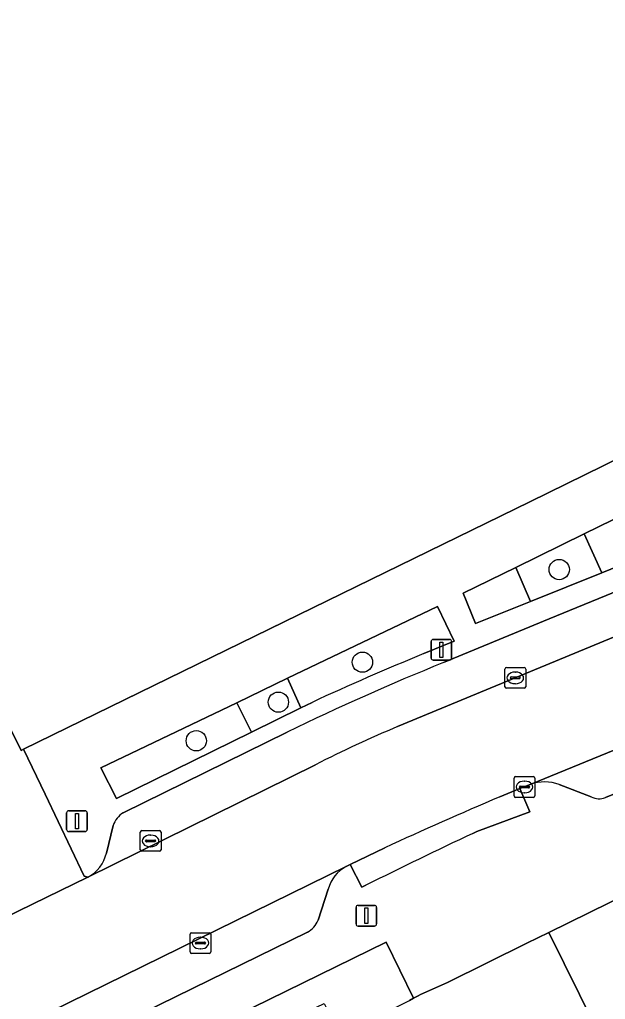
# Model space of a CAD drawing. Extents: x 162172 to 163187, y 382874 to 383685.
# Drawn here: x 163040.65 to 163068.87, y 383543.17 to 383590.42 of the extents above; entities that cross this region are included whole.
import ezdxf

# ---------------------------------------------------------------- set-up
doc = ezdxf.new("R2010")
doc.units = 0
for name, color, linetype in [('IMGEO_Boom', 7, 'Continuous'), ('IMGEO_Erf', 7, 'Continuous'), ('IMGEO_Groenvoorziening', 7, 'Continuous'), ('IMGEO_Kolk', 7, 'Continuous'), ('IMGEO_Lichtmast', 7, 'Continuous'), ('IMGEO_Pand', 7, 'Continuous'), ('IMGEO_Parkeervlak_onverhard', 7, 'Continuous'), ('IMGEO_Parkeervlak_open', 7, 'Continuous'), ('IMGEO_Rijbaan_lokaal_open', 7, 'Continuous'), ('IMGEO_Voetgangersgebied_open', 7, 'Continuous'), ('IMGEO_Voetpad_onverhard', 7, 'Continuous'), ('IMGEO_Voetpad_open', 7, 'Continuous')]:
    doc.layers.add(name, color=color, linetype=linetype)

msp = doc.modelspace()

# ---------------------------------------------------------------- linework, layer by layer
at = {"layer": 'IMGEO_Boom'}
for centre in [(163066.644, 383563.897), (163057.162, 383559.431), (163053.113, 383557.503), (163049.159, 383555.642)]:
    msp.add_circle(centre, 0.489, dxfattribs=at)
at = {"layer": 'IMGEO_Erf'}
msp.add_lwpolyline([(163039.155, 383535.05), (163040.746, 383535.828), (163041.491, 383534.312), (163042.529, 383534.822), (163044.742, 383535.91), (163046.92, 383536.981), (163047.943, 383537.484), (163047.23, 383538.978), (163048.912, 383539.806), (163050.421, 383540.548), (163051.2, 383539.085), (163052.211, 383539.582), (163054.253, 383540.587), (163053.536, 383542.123), (163055.317, 383542.971), (163056.081, 383541.458), (163057.108, 383541.963), (163059.434, 383543.108), (163059.627, 383543.227), (163058.303, 383545.925), (163009.326, 383521.915)], dxfattribs=at)
at = {"layer": 'IMGEO_Groenvoorziening'}
for points in [[(163070.572, 383566.947), (163067.852, 383565.613), (163068.701, 383563.746), (163071.499, 383564.875)], [(163067.852, 383565.613), (163064.56, 383563.999), (163065.258, 383562.357), (163068.701, 383563.746)], [(163064.56, 383563.999), (163062.019, 383562.753), (163062.615, 383561.29), (163065.258, 383562.357)], [(163054.192, 383557.224), (163053.559, 383558.652), (163051.109, 383557.476), (163051.82, 383556.056)], [(163051.82, 383556.056), (163051.109, 383557.476), (163044.566, 383554.336), (163045.308, 383552.85)]]:
    msp.add_lwpolyline(points, close=True, dxfattribs=at)
for points in [[(163060.773, 383562.114), (163053.559, 383558.652), (163054.192, 383557.224), (163054.735, 383557.491)], [(163060.127, 383559.842), (163061.581, 383560.442), (163060.773, 383562.114)]]:
    msp.add_lwpolyline(points, dxfattribs=at)
msp.add_arc((163102.531, 383455.229), 112.88, 112.06496, 115.05101, dxfattribs=at)
at = {"layer": 'IMGEO_Kolk'}
for p, q in [((163064.102, 383559.174), (163064.954, 383559.174)), ((163064.027, 383558.248), (163064.027, 383559.1)), ((163064.286, 383558.668), (163064.286, 383558.68)), ((163064.724, 383558.631), (163064.326, 383558.631)), ((163064.329, 383558.717), (163064.727, 383558.717)), ((163064.515, 383558.954), (163064.54, 383558.954)), ((163064.77, 383558.68), (163064.77, 383558.668)), ((163065.028, 383559.1), (163065.028, 383558.248)), ((163064.954, 383558.174), (163064.102, 383558.174)), ((163064.538, 383558.394), (163064.513, 383558.394)), ((163064.541, 383553.912), (163065.393, 383553.912)), ((163064.466, 383552.986), (163064.466, 383553.838)), ((163064.768, 383553.455), (163065.166, 383553.455)), ((163064.954, 383553.692), (163064.979, 383553.692)), ((163065.467, 383553.838), (163065.467, 383552.986)), ((163064.725, 383553.406), (163064.725, 383553.418)), ((163065.163, 383553.369), (163064.765, 383553.369)), ((163064.977, 383553.132), (163064.952, 383553.132)), ((163065.209, 383553.418), (163065.209, 383553.406)), ((163065.393, 383552.912), (163064.541, 383552.912)), ((163046.458, 383550.384), (163046.458, 383551.236)), ((163046.533, 383551.31), (163047.385, 383551.31)), ((163046.946, 383551.09), (163046.971, 383551.09)), ((163047.459, 383551.236), (163047.459, 383550.384)), ((163046.717, 383550.804), (163046.717, 383550.816)), ((163047.155, 383550.767), (163046.757, 383550.767)), ((163046.76, 383550.853), (163047.158, 383550.853)), ((163047.201, 383550.816), (163047.201, 383550.804)), ((163047.385, 383550.31), (163046.533, 383550.31)), ((163046.969, 383550.53), (163046.944, 383550.53)), ((163048.932, 383546.385), (163049.784, 383546.385)), ((163048.857, 383545.459), (163048.857, 383546.311)), ((163049.116, 383545.879), (163049.116, 383545.891)), ((163049.159, 383545.928), (163049.557, 383545.928)), ((163049.345, 383546.165), (163049.37, 383546.165)), ((163049.6, 383545.891), (163049.6, 383545.879)), ((163049.858, 383546.311), (163049.858, 383545.459)), ((163049.554, 383545.842), (163049.156, 383545.842)), ((163049.368, 383545.605), (163049.343, 383545.605)), ((163049.784, 383545.385), (163048.932, 383545.385))]:
    msp.add_line(p, q, dxfattribs=at)
for points in [[(163064.102, 383559.174), (163064.954, 383559.174)], [(163064.027, 383558.248), (163064.027, 383559.1)], [(163065.028, 383559.1), (163065.028, 383558.248)], [(163064.954, 383558.174), (163064.102, 383558.174)], [(163064.541, 383553.912), (163065.393, 383553.912)], [(163064.466, 383552.986), (163064.466, 383553.838)], [(163065.467, 383553.838), (163065.467, 383552.986)], [(163065.393, 383552.912), (163064.541, 383552.912)], [(163046.458, 383550.384), (163046.458, 383551.236)], [(163046.533, 383551.31), (163047.385, 383551.31)], [(163047.459, 383551.236), (163047.459, 383550.384)], [(163047.385, 383550.31), (163046.533, 383550.31)], [(163048.932, 383546.385), (163049.784, 383546.385)], [(163048.857, 383545.459), (163048.857, 383546.311)], [(163049.858, 383546.311), (163049.858, 383545.459)], [(163049.784, 383545.385), (163048.932, 383545.385)]]:
    msp.add_lwpolyline(points, dxfattribs=at)
for centre, radius, start, end in [((163064.104, 383559.098), 0.0765, 91.552, 178.448), ((163064.104, 383559.098), 0.0765, 91.552, 178.448), ((163064.952, 383559.098), 0.0765, 1.552, 88.448), ((163064.952, 383559.098), 0.0765, 1.552, 88.448), ((163064.326, 383558.677), 0.0403, 85.8775, 175.7526), ((163064.323, 383558.667), 0.0366, 178.938, 274.7102), ((163064.727, 383558.674), 0.043, 264.8664, 352.4533), ((163064.731, 383558.679), 0.0386, 1.7309, 96.639), ((163064.104, 383558.25), 0.0765, 181.552, 268.448), ((163064.104, 383558.25), 0.0765, 181.552, 268.448), ((163064.952, 383558.25), 0.0765, 271.552, 358.448), ((163064.952, 383558.25), 0.0765, 271.552, 358.448), ((163064.543, 383553.836), 0.0765, 91.552, 178.448), ((163064.543, 383553.836), 0.0765, 91.552, 178.448), ((163065.391, 383553.836), 0.0765, 1.552, 88.448), ((163065.391, 383553.836), 0.0765, 1.552, 88.448), ((163064.765, 383553.415), 0.0403, 85.8775, 175.7526), ((163065.17, 383553.417), 0.0386, 1.7309, 96.639), ((163064.543, 383552.988), 0.0765, 181.552, 268.448), ((163064.543, 383552.988), 0.0765, 181.552, 268.448), ((163064.762, 383553.405), 0.0366, 178.938, 274.7102), ((163065.166, 383553.412), 0.043, 264.8664, 352.4533), ((163065.391, 383552.988), 0.0765, 271.552, 358.448), ((163065.391, 383552.988), 0.0765, 271.552, 358.448), ((163046.535, 383551.234), 0.0765, 91.552, 178.448), ((163046.535, 383551.234), 0.0765, 91.552, 178.448), ((163047.383, 383551.234), 0.0765, 1.552, 88.448), ((163047.383, 383551.234), 0.0765, 1.552, 88.448), ((163046.757, 383550.813), 0.0403, 85.8775, 175.7526), ((163046.754, 383550.803), 0.0366, 178.938, 274.7102), ((163047.158, 383550.81), 0.043, 264.8664, 352.4533), ((163047.162, 383550.815), 0.0386, 1.7309, 96.639), ((163046.535, 383550.386), 0.0765, 181.552, 268.448), ((163046.535, 383550.386), 0.0765, 181.552, 268.448), ((163047.383, 383550.386), 0.0765, 271.552, 358.448), ((163047.383, 383550.386), 0.0765, 271.552, 358.448), ((163048.934, 383546.309), 0.0765, 91.552, 178.448), ((163048.934, 383546.309), 0.0765, 91.552, 178.448), ((163049.782, 383546.309), 0.0765, 1.552, 88.448), ((163049.782, 383546.309), 0.0765, 1.552, 88.448), ((163049.156, 383545.888), 0.0403, 85.8775, 175.7526), ((163049.153, 383545.878), 0.0366, 178.938, 274.7102), ((163049.557, 383545.885), 0.043, 264.8664, 352.4533), ((163049.561, 383545.89), 0.0386, 1.7309, 96.639), ((163048.934, 383545.461), 0.0765, 181.552, 268.448), ((163048.934, 383545.461), 0.0765, 181.552, 268.448), ((163049.782, 383545.461), 0.0765, 271.552, 358.448), ((163049.782, 383545.461), 0.0765, 271.552, 358.448)]:
    msp.add_arc(centre, radius, start, end, dxfattribs=at)
for centre, major_axis, ratio, start_param, end_param in [((163064.514, 383558.674), (-0.387, 0.002), 0.722429, 4.712389, 7.853982), ((163064.539, 383558.674), (-0.39, 0.002), 0.717154, 1.570796, 4.712389), ((163064.953, 383553.412), (-0.387, 0.002), 0.722429, 4.712389, 7.853982), ((163064.978, 383553.412), (-0.39, 0.002), 0.717154, 1.570796, 4.712389), ((163046.945, 383550.81), (-0.387, 0.002), 0.722429, 4.712389, 7.853982), ((163046.97, 383550.81), (-0.39, 0.002), 0.717154, 1.570796, 4.712389), ((163049.344, 383545.885), (-0.387, 0.002), 0.722429, 4.712389, 7.853982), ((163049.369, 383545.885), (-0.39, 0.002), 0.717154, 1.570796, 4.712389)]:
    msp.add_ellipse(centre, major_axis=major_axis, ratio=ratio, start_param=start_param, end_param=end_param, dxfattribs=at)
at = {"layer": 'IMGEO_Lichtmast'}
for p, q in [((163060.572, 383560.528), (163061.362, 383560.528)), ((163061.362, 383560.528), (163060.572, 383560.528)), ((163060.472, 383559.628), (163060.472, 383560.428)), ((163060.472, 383560.428), (163060.472, 383559.628)), ((163061.462, 383560.428), (163061.462, 383559.628)), ((163061.462, 383559.628), (163061.462, 383560.428)), ((163061.362, 383559.528), (163060.572, 383559.528)), ((163060.572, 383559.528), (163061.362, 383559.528)), ((163042.911, 383551.365), (163042.911, 383552.165)), ((163042.911, 383552.165), (163042.911, 383551.365)), ((163043.011, 383552.265), (163043.801, 383552.265)), ((163043.801, 383552.265), (163043.011, 383552.265)), ((163043.901, 383552.165), (163043.901, 383551.365)), ((163043.901, 383551.365), (163043.901, 383552.165)), ((163043.801, 383551.265), (163043.011, 383551.265)), ((163043.011, 383551.265), (163043.801, 383551.265)), ((163056.853, 383546.804), (163056.853, 383547.604)), ((163056.853, 383547.604), (163056.853, 383546.804)), ((163056.953, 383547.704), (163057.743, 383547.704)), ((163057.743, 383547.704), (163056.953, 383547.704)), ((163057.843, 383547.604), (163057.843, 383546.804)), ((163057.843, 383546.804), (163057.843, 383547.604)), ((163057.743, 383546.704), (163056.953, 383546.704)), ((163056.953, 383546.704), (163057.743, 383546.704))]:
    msp.add_line(p, q, dxfattribs=at)
for points in [[(163060.892, 383560.403), (163061.042, 383560.403), (163061.042, 383559.653), (163060.892, 383559.653), (163060.892, 383560.403)], [(163043.331, 383552.14), (163043.481, 383552.14), (163043.481, 383551.39), (163043.331, 383551.39), (163043.331, 383552.14)], [(163057.273, 383547.579), (163057.423, 383547.579), (163057.423, 383546.829), (163057.273, 383546.829), (163057.273, 383547.579)]]:
    msp.add_lwpolyline(points, dxfattribs=at)
for centre, start, end in [((163060.572, 383560.428), 90, 180), ((163060.572, 383560.428), 90, 180), ((163061.362, 383560.428), 0, 90), ((163061.362, 383560.428), 360, 90), ((163060.572, 383559.628), 180, 270), ((163060.572, 383559.628), 180, 270), ((163061.362, 383559.628), 270, 0), ((163061.362, 383559.628), 270, 0), ((163043.011, 383552.165), 90, 180), ((163043.011, 383552.165), 90, 180), ((163043.801, 383552.165), 0, 90), ((163043.801, 383552.165), 360, 90), ((163043.011, 383551.365), 180, 270), ((163043.011, 383551.365), 180, 270), ((163043.801, 383551.365), 270, 0), ((163043.801, 383551.365), 270, 0), ((163056.953, 383547.604), 90, 180), ((163056.953, 383547.604), 90, 180), ((163057.743, 383547.604), 0, 90), ((163057.743, 383547.604), 360, 90), ((163056.953, 383546.804), 180, 270), ((163056.953, 383546.804), 180, 270), ((163057.743, 383546.804), 270, 0), ((163057.743, 383546.804), 270, 0)]:
    msp.add_arc(centre, 0.1, start, end, dxfattribs=at)
at = {"layer": 'IMGEO_Pand'}
msp.add_lwpolyline([(163035.174, 383593.065), (163038.486, 383586.285), (163027.944, 383581.015), (163040.726, 383555.173), (163040.841, 383555.229), (163065.224, 383567.162), (163072.332, 383570.65), (163074.928, 383571.925), (163087.964, 383578.322), (163089.33, 383578.992), (163097.726, 383583.113), (163101.528, 383584.998), (163096.078, 383609.989)], dxfattribs=at)
msp.add_lwpolyline([(163090.88, 383545.906), (163092.199, 383546.552), (163094.332, 383547.596), (163094.522, 383547.689), (163094.106, 383548.534), (163093.02, 383550.741), (163091.118, 383554.604), (163089.502, 383557.888), (163066.151, 383546.4), (163068.36, 383541.915), (163073.121, 383532.246), (163092.977, 383541.997), (163092.771, 383542.357), (163092.667, 383542.3)], close=True, dxfattribs=at)
at = {"layer": 'IMGEO_Parkeervlak_onverhard'}
for points in [[(163056.384, 383549.579), (163036.778, 383539.946), (163007.394, 383525.512)], [(163055.03, 383546.984), (163055.518, 383548.485)], [(163007.989, 383525.291), (163008.661, 383523.911), (163037.88, 383538.258), (163054.518, 383546.41)]]:
    msp.add_lwpolyline(points, dxfattribs=at)
for centre, radius, start, end in [((163057.172, 383548.065), 1.706, 117.5039, 165.7665), ((163053.985, 383547.401), 1.125, 298.2767, 338.2583)]:
    msp.add_arc(centre, radius, start, end, dxfattribs=at)
at = {"layer": 'IMGEO_Parkeervlak_open'}
for points in [[(163084.173, 383568.714), (163082.703, 383568.137), (163081.679, 383567.736), (163073.198, 383564.405), (163071.93, 383563.877), (163066.158, 383561.523), (163061.071, 383559.412)], [(163058.857, 383556.323), (163072.596, 383562.018)], [(163075.007, 383557.535), (163065.243, 383553.539)], [(163053.533, 383556.056), (163045.635, 383552.164)], [(163043.938, 383549.059), (163054.904, 383554.487)], [(163068.868, 383552.904), (163072.663, 383554.434)], [(163066.645, 383553.531), (163068.19, 383552.931)], [(163045.158, 383551.551), (163044.828, 383550.222)], [(163068.36, 383541.915), (163066.151, 383546.4), (163065.088, 383545.876), (163061.257, 383543.987), (163059.963, 383543.405), (163059.846, 383543.343), (163059.627, 383543.227), (163059.434, 383543.108)]]:
    msp.add_lwpolyline(points, dxfattribs=at)
for centre, radius, start, end in [((163106.106, 383448.113), 120.065, 112.02997, 115.96833), ((163081.031, 383503.408), 57.373, 112.73598, 117.08974), ((163065.933, 383551.547), 2.108, 70.2491, 109.0971), ((163068.559, 383553.675), 0.83, 243.5997, 291.8393), ((163046.171, 383551.255), 1.055, 120.5215, 163.7027), ((163043.113, 383550.613), 1.759, 297.9788, 347.1703)]:
    msp.add_arc(centre, radius, start, end, dxfattribs=at)
at = {"layer": 'IMGEO_Rijbaan_lokaal_open'}
for points in [[(163072.596, 383562.018), (163058.857, 383556.323)], [(163063.781, 383552.934), (163064.747, 383553.34), (163065.243, 383553.539), (163075.007, 383557.535)], [(163054.904, 383554.487), (163043.938, 383549.059), (163033.916, 383544.177), (163031.333, 383542.881), (163028.375, 383541.431), (163013.198, 383533.967), (163010.892, 383532.843), (163010.551, 383532.681), (163005.91, 383530.386), (163005.558, 383530.225), (163006.003, 383529.261)], [(163056.384, 383549.579), (163056.577, 383549.679), (163058.239, 383550.481)], [(163005.737, 383528.616), (162993.866, 383522.8), (162987.209, 383519.507), (162988.769, 383516.355), (162994.562, 383519.228), (163002.449, 383523.09), (163002.484, 383523.107), (163007.305, 383525.468), (163007.394, 383525.512), (163036.778, 383539.946), (163056.384, 383549.579)]]:
    msp.add_lwpolyline(points, dxfattribs=at)
for centre, radius, start, end in [((163081.031, 383503.408), 57.373, 112.73598, 117.08974), ((163137.792, 383378.235), 189.73, 112.95999, 114.79029)]:
    msp.add_arc(centre, radius, start, end, dxfattribs=at)
at = {"layer": 'IMGEO_Voetgangersgebied_open'}
msp.add_lwpolyline([(163033.916, 383544.177), (163043.938, 383549.059), (163043.755, 383549.106), (163041.883, 383553.066), (163040.841, 383555.229), (163040.726, 383555.173), (163027.944, 383581.015)], dxfattribs=at)
at = {"layer": 'IMGEO_Voetpad_onverhard'}
for points in [[(163062.481, 383551.172), (163062.576, 383551.217), (163062.671, 383551.262), (163065.233, 383552.22), (163064.747, 383553.34)], [(163064.747, 383553.34), (163063.781, 383552.934)], [(163058.239, 383550.481), (163056.577, 383549.679), (163057.137, 383548.584), (163057.229, 383548.63), (163057.321, 383548.675)]]:
    msp.add_lwpolyline(points, dxfattribs=at)
for centre, radius, start, end in [((163137.792, 383378.235), 189.73, 112.95999, 114.79029), ((163199.356, 383261.742), 320.163, 115.31009, 116.33596)]:
    msp.add_arc(centre, radius, start, end, dxfattribs=at)
at = {"layer": 'IMGEO_Voetpad_open'}
for points in [[(163099.432, 383573.321), (163099.137, 383573.143), (163097.968, 383572.728), (163096.742, 383572.549), (163095.502, 383572.599), (163094.302, 383572.875), (163093.212, 383573.434), (163092.231, 383574.178), (163091.399, 383575.093), (163090.673, 383576.326), (163089.33, 383578.992), (163087.964, 383578.322), (163074.928, 383571.925), (163073.555, 383569.794), (163072.332, 383570.65), (163065.224, 383567.162), (163040.841, 383555.229), (163041.883, 383553.066), (163043.755, 383549.106), (163043.938, 383549.059)], [(163061.071, 383559.412), (163066.158, 383561.523), (163071.93, 383563.877), (163073.198, 383564.405), (163081.679, 383567.736), (163082.703, 383568.137), (163084.173, 383568.714)], [(163054.735, 383557.491), (163054.192, 383557.224), (163051.82, 383556.056), (163045.308, 383552.85), (163044.566, 383554.336), (163051.109, 383557.476), (163053.559, 383558.652), (163060.773, 383562.114), (163061.581, 383560.442)], [(163061.581, 383560.442), (163060.127, 383559.842)], [(163058.303, 383545.925), (163059.627, 383543.227), (163059.846, 383543.343), (163059.963, 383543.405), (163061.257, 383543.987), (163065.088, 383545.876), (163066.151, 383546.4), (163089.502, 383557.888), (163090.671, 383558.466), (163093.151, 383559.542), (163093.99, 383559.94)], [(163045.635, 383552.164), (163053.533, 383556.056)], [(163072.663, 383554.434), (163068.868, 383552.904)], [(163065.243, 383553.539), (163064.747, 383553.34), (163065.233, 383552.22), (163062.671, 383551.262), (163062.576, 383551.217), (163062.481, 383551.172)], [(163068.19, 383552.931), (163066.645, 383553.531)], [(163044.828, 383550.222), (163045.158, 383551.551)], [(163057.321, 383548.675), (163057.229, 383548.63), (163057.137, 383548.584), (163056.577, 383549.679), (163056.384, 383549.579)], [(163055.518, 383548.485), (163055.03, 383546.984)], [(163054.518, 383546.41), (163037.88, 383538.258), (163008.661, 383523.911), (163008.712, 383523.783), (163004.005, 383521.486), (163003.077, 383521.044), (163002.789, 383521.667), (163002.753, 383521.649), (162995.576, 383518.14), (162995.872, 383517.534), (162988.799, 383514.008), (162988.289, 383515.031), (162994.982, 383518.343), (162995.382, 383518.538), (163002.565, 383522.039), (163002.347, 383522.492)], [(162986.58, 383511.896), (162987.056, 383510.95), (162989.565, 383512.209), (162999.884, 383517.183), (162999.854, 383517.248), (163003.95, 383519.267), (163009.326, 383521.915), (163058.303, 383545.925)]]:
    msp.add_lwpolyline(points, dxfattribs=at)
msp.add_lwpolyline([(163068.701, 383563.746), (163065.258, 383562.357), (163062.615, 383561.29), (163062.019, 383562.753), (163064.56, 383563.999), (163067.852, 383565.613), (163070.572, 383566.947), (163071.499, 383564.875)], close=True, dxfattribs=at)
for centre, radius, start, end in [((163102.531, 383455.229), 112.88, 112.06496, 115.05101), ((163106.106, 383448.113), 120.065, 112.02997, 115.96833), ((163065.933, 383551.547), 2.108, 70.2491, 109.0971), ((163068.559, 383553.675), 0.83, 243.5997, 291.8393), ((163046.171, 383551.255), 1.055, 120.5215, 163.7027), ((163199.356, 383261.742), 320.163, 115.31009, 116.33596), ((163043.113, 383550.613), 1.759, 297.9788, 347.1703), ((163057.172, 383548.065), 1.706, 117.5039, 165.7665), ((163053.985, 383547.401), 1.125, 298.2767, 338.2583)]:
    msp.add_arc(centre, radius, start, end, dxfattribs=at)

doc.saveas('drawing.dxf')
